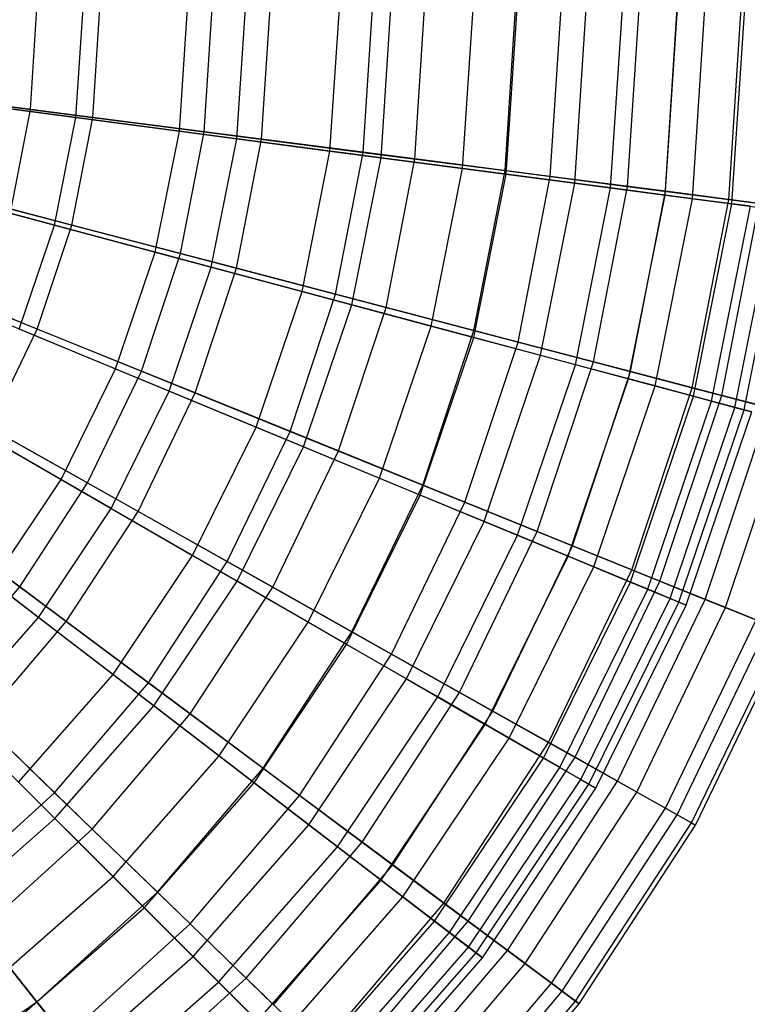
# Model space of a CAD drawing. Extents: x 0.2 to 40.1, y -6.7 to 6.7.
# Tile 311 of 516: x 22.6 to 23.6, y 2 to 3.4. Entities that reach past the tile are written whole.
import ezdxf

# ---------------------------------------------------------------- set-up
doc = ezdxf.new("R2010")
doc.units = 0
doc.header["$MEASUREMENT"] = 0
doc.layers.get('0').update_dxf_attribs({"color": 13, "linetype": 'CONTINUOUS'})

# ---------------------------------------------------------------- blocks, each defined once
blk = doc.blocks.new('SNOWBALL_XIV_PM3_STL')
at = {"color": 0}
for p, q in [((22.5817, 3.3098, 13.0707), (22.5909, 3.4535, 13.0707)), ((22.5817, 3.3098, 13.0707), (22.5909, 3.4535, 13.0707)), ((22.6461, 3.2983, 17.0713), (22.6563, 3.4535, 17.0713)), ((22.6461, 3.2983, 17.0713), (22.6563, 3.4535, 17.0713)), ((22.67, 3.2985, 17.1758), (22.68, 3.4535, 17.1758)), ((22.67, 3.2985, 17.1758), (22.68, 3.4535, 17.1758)), ((22.7927, 3.279, 13.3291), (22.8042, 3.4535, 13.3291)), ((22.7927, 3.279, 13.3291), (22.8042, 3.4535, 13.3291)), ((22.8279, 3.2781, 13.2256), (22.8392, 3.4535, 13.2256)), ((22.8279, 3.2781, 13.2256), (22.8392, 3.4535, 13.2256)), ((22.8741, 3.2683, 16.8943), (22.8863, 3.4535, 16.8943)), ((22.8741, 3.2683, 16.8943), (22.8863, 3.4535, 16.8943)), ((22.9093, 3.2676, 17.0103), (22.9213, 3.4535, 17.0103)), ((22.9093, 3.2676, 17.0103), (22.9213, 3.4535, 17.0103)), ((23.0061, 3.2509, 13.5238), (23.0194, 3.4535, 13.5238)), ((23.0061, 3.2509, 13.5238), (23.0194, 3.4535, 13.5238)), ((23.0532, 3.249, 13.4099), (23.0664, 3.4535, 13.4099)), ((23.0532, 3.249, 13.4099), (23.0664, 3.4535, 13.4099)), ((23.0784, 3.2414, 16.6899), (23.0923, 3.4535, 16.6899)), ((23.0784, 3.2414, 16.6899), (23.0923, 3.4535, 16.6899)), ((23.1265, 3.2396, 16.8163), (23.1402, 3.4535, 16.8163)), ((23.1265, 3.2396, 16.8163), (23.1402, 3.4535, 16.8163)), ((23.1938, 3.2262, 13.7437), (23.2087, 3.4535, 13.7437)), ((23.1938, 3.2262, 13.7437), (23.2087, 3.4535, 13.7437)), ((23.2542, 3.2231, 13.6209), (23.269, 3.4535, 13.6209)), ((23.2542, 3.2231, 13.6209), (23.269, 3.4535, 13.6209)), ((23.2559, 3.2181, 16.4615), (23.2713, 3.4535, 16.4615)), ((23.2559, 3.2181, 16.4615), (23.2713, 3.4535, 16.4615)), ((23.3182, 3.2149, 16.5968), (23.3336, 3.4535, 16.5968)), ((23.3182, 3.2149, 16.5968), (23.3336, 3.4535, 16.5968)), ((23.3528, 3.2053, 13.9856), (23.3691, 3.4535, 13.9856)), ((23.3528, 3.2053, 13.9856), (23.3691, 3.4535, 13.9856)), ((23.4037, 3.1986, 16.2125), (23.4204, 3.4535, 16.2125)), ((23.4037, 3.1986, 16.2125), (23.4204, 3.4535, 16.2125)), ((23.4278, 3.2007, 13.8553), (23.4441, 3.4535, 13.8553)), ((23.4278, 3.2007, 13.8553), (23.4441, 3.4535, 13.8553)), ((23.4807, 3.1885, 14.2455), (23.4981, 3.4535, 14.2455)), ((23.4807, 3.1885, 14.2455), (23.4981, 3.4535, 14.2455)), ((23.4816, 3.1938, 16.355), (23.4983, 3.4535, 16.355)), ((23.4816, 3.1938, 16.355), (23.4983, 3.4535, 16.355)), ((23.5196, 3.1833, 15.9469), (23.5373, 3.4535, 15.9469)), ((23.5196, 3.1833, 15.9469), (23.5373, 3.4535, 15.9469)), ((23.5713, 3.1822, 14.1096), (23.5888, 3.4535, 14.1096)), ((23.5713, 3.1822, 14.1096), (23.5888, 3.4535, 14.1096)), ((23.5755, 3.176, 14.5196), (23.5937, 3.4535, 14.5196)), ((23.5755, 3.176, 14.5196), (23.5937, 3.4535, 14.5196)), ((22.3184, 3.3438, 12.9478), (22.5817, 3.3098, 13.0707)), ((22.3184, 3.3438, 12.9478), (22.5817, 3.3098, 13.0707)), ((22.6461, 3.2983, 17.0713), (22.3981, 3.331, 17.2183)), ((22.6461, 3.2983, 17.0713), (22.3981, 3.331, 17.2183)), ((22.67, 3.2985, 17.1758), (22.4123, 3.3317, 17.3101)), ((22.67, 3.2985, 17.1758), (22.4123, 3.3317, 17.3101)), ((22.5542, 3.1685, 13.0707), (22.5817, 3.3098, 13.0707)), ((22.5542, 3.1685, 13.0707), (22.5817, 3.3098, 13.0707)), ((22.5569, 3.3101, 13.1628), (22.7927, 3.279, 13.3291)), ((22.5569, 3.3101, 13.1628), (22.7927, 3.279, 13.3291)), ((22.5817, 3.3098, 13.0707), (22.8279, 3.2781, 13.2256)), ((22.5817, 3.3098, 13.0707), (22.8279, 3.2781, 13.2256)), ((22.6158, 3.1458, 17.0713), (22.6461, 3.2983, 17.0713)), ((22.6158, 3.1458, 17.0713), (22.6461, 3.2983, 17.0713)), ((22.6403, 3.1459, 17.1758), (22.67, 3.2985, 17.1758)), ((22.6403, 3.1459, 17.1758), (22.67, 3.2985, 17.1758)), ((22.8741, 3.2683, 16.8943), (22.6461, 3.2983, 17.0713)), ((22.8741, 3.2683, 16.8943), (22.6461, 3.2983, 17.0713)), ((22.9093, 3.2676, 17.0103), (22.67, 3.2985, 17.1758)), ((22.9093, 3.2676, 17.0103), (22.67, 3.2985, 17.1758)), ((22.7586, 3.1075, 13.3291), (22.7927, 3.279, 13.3291)), ((22.7586, 3.1075, 13.3291), (22.7927, 3.279, 13.3291)), ((22.7927, 3.279, 13.3291), (23.0061, 3.2509, 13.5238)), ((22.7927, 3.279, 13.3291), (23.0061, 3.2509, 13.5238)), ((22.7943, 3.1056, 13.2256), (22.8279, 3.2781, 13.2256)), ((22.7943, 3.1056, 13.2256), (22.8279, 3.2781, 13.2256)), ((22.8279, 3.2781, 13.2256), (23.0532, 3.249, 13.4099)), ((22.8279, 3.2781, 13.2256), (23.0532, 3.249, 13.4099)), ((22.8379, 3.0863, 16.8943), (22.8741, 3.2683, 16.8943)), ((22.8379, 3.0863, 16.8943), (22.8741, 3.2683, 16.8943)), ((22.8737, 3.0847, 17.0103), (22.9093, 3.2676, 17.0103)), ((22.8737, 3.0847, 17.0103), (22.9093, 3.2676, 17.0103)), ((23.0784, 3.2414, 16.6899), (22.8741, 3.2683, 16.8943)), ((23.0784, 3.2414, 16.6899), (22.8741, 3.2683, 16.8943)), ((23.1265, 3.2396, 16.8163), (22.9093, 3.2676, 17.0103)), ((23.1265, 3.2396, 16.8163), (22.9093, 3.2676, 17.0103)), ((22.9665, 3.0518, 13.5238), (23.0061, 3.2509, 13.5238)), ((22.9665, 3.0518, 13.5238), (23.0061, 3.2509, 13.5238)), ((23.0061, 3.2509, 13.5238), (23.1938, 3.2262, 13.7437)), ((23.0061, 3.2509, 13.5238), (23.1938, 3.2262, 13.7437)), ((23.0141, 3.0479, 13.4099), (23.0532, 3.249, 13.4099)), ((23.0141, 3.0479, 13.4099), (23.0532, 3.249, 13.4099)), ((23.0369, 3.0329, 16.6899), (23.0784, 3.2414, 16.6899)), ((23.0369, 3.0329, 16.6899), (23.0784, 3.2414, 16.6899)), ((23.0532, 3.249, 13.4099), (23.2542, 3.2231, 13.6209)), ((23.0532, 3.249, 13.4099), (23.2542, 3.2231, 13.6209)), ((23.2559, 3.2181, 16.4615), (23.0784, 3.2414, 16.6899)), ((23.2559, 3.2181, 16.4615), (23.0784, 3.2414, 16.6899)), ((23.0855, 3.0292, 16.8163), (23.1265, 3.2396, 16.8163)), ((23.0855, 3.0292, 16.8163), (23.1265, 3.2396, 16.8163)), ((23.3182, 3.2149, 16.5968), (23.1265, 3.2396, 16.8163)), ((23.3182, 3.2149, 16.5968), (23.1265, 3.2396, 16.8163)), ((23.1494, 3.0028, 13.7437), (23.1938, 3.2262, 13.7437)), ((23.1494, 3.0028, 13.7437), (23.1938, 3.2262, 13.7437)), ((23.1938, 3.2262, 13.7437), (23.3528, 3.2053, 13.9856)), ((23.1938, 3.2262, 13.7437), (23.3528, 3.2053, 13.9856)), ((22.6158, 3.1458, 17.0713), (22.3741, 3.2106, 17.2183)), ((22.6158, 3.1458, 17.0713), (22.3741, 3.2106, 17.2183)), ((22.6403, 3.1459, 17.1758), (22.3889, 3.2119, 17.3101)), ((22.6403, 3.1459, 17.1758), (22.3889, 3.2119, 17.3101)), ((23.2098, 2.9866, 16.4615), (23.2559, 3.2181, 16.4615)), ((23.2098, 2.9866, 16.4615), (23.2559, 3.2181, 16.4615)), ((23.2101, 2.9965, 13.6209), (23.2542, 3.2231, 13.6209)), ((23.2101, 2.9965, 13.6209), (23.2542, 3.2231, 13.6209)), ((23.2542, 3.2231, 13.6209), (23.4278, 3.2007, 13.8553)), ((23.2542, 3.2231, 13.6209), (23.4278, 3.2007, 13.8553)), ((23.4037, 3.1986, 16.2125), (23.2559, 3.2181, 16.4615)), ((23.4037, 3.1986, 16.2125), (23.2559, 3.2181, 16.4615)), ((23.2725, 2.9801, 16.5968), (23.3182, 3.2149, 16.5968)), ((23.2725, 2.9801, 16.5968), (23.3182, 3.2149, 16.5968)), ((23.4816, 3.1938, 16.355), (23.3182, 3.2149, 16.5968)), ((23.4816, 3.1938, 16.355), (23.3182, 3.2149, 16.5968)), ((23.3043, 2.9613, 13.9856), (23.3528, 3.2053, 13.9856)), ((23.3043, 2.9613, 13.9856), (23.3528, 3.2053, 13.9856)), ((23.3528, 3.2053, 13.9856), (23.4807, 3.1885, 14.2455)), ((23.3528, 3.2053, 13.9856), (23.4807, 3.1885, 14.2455)), ((23.3538, 2.948, 16.2125), (23.4037, 3.1986, 16.2125)), ((23.3538, 2.948, 16.2125), (23.4037, 3.1986, 16.2125)), ((23.3794, 2.9521, 13.8553), (23.4278, 3.2007, 13.8553)), ((23.3794, 2.9521, 13.8553), (23.4278, 3.2007, 13.8553)), ((23.5196, 3.1833, 15.9469), (23.4037, 3.1986, 16.2125)), ((23.5196, 3.1833, 15.9469), (23.4037, 3.1986, 16.2125)), ((23.4278, 3.2007, 13.8553), (23.5713, 3.1822, 14.1096)), ((23.4278, 3.2007, 13.8553), (23.5713, 3.1822, 14.1096)), ((23.4289, 2.9279, 14.2455), (23.4807, 3.1885, 14.2455)), ((23.4289, 2.9279, 14.2455), (23.4807, 3.1885, 14.2455)), ((23.4318, 2.9384, 16.355), (23.4816, 3.1938, 16.355)), ((23.4318, 2.9384, 16.355), (23.4816, 3.1938, 16.355)), ((23.4667, 2.9178, 15.9469), (23.5196, 3.1833, 15.9469)), ((23.4667, 2.9178, 15.9469), (23.5196, 3.1833, 15.9469)), ((23.4807, 3.1885, 14.2455), (23.5755, 3.176, 14.5196)), ((23.4807, 3.1885, 14.2455), (23.5755, 3.176, 14.5196)), ((23.614, 3.1767, 16.0947), (23.4816, 3.1938, 16.355)), ((23.614, 3.1767, 16.0947), (23.4816, 3.1938, 16.355)), ((23.6017, 3.1725, 15.6688), (23.5196, 3.1833, 15.9469)), ((23.6017, 3.1725, 15.6688), (23.5196, 3.1833, 15.9469)), ((22.5289, 3.1691, 13.1628), (22.7586, 3.1075, 13.3291)), ((22.5289, 3.1691, 13.1628), (22.7586, 3.1075, 13.3291)), ((23.5194, 2.9154, 14.1096), (23.5713, 3.1822, 14.1096)), ((23.5194, 2.9154, 14.1096), (23.5713, 3.1822, 14.1096)), ((23.5212, 2.9032, 14.5196), (23.5755, 3.176, 14.5196)), ((23.5212, 2.9032, 14.5196), (23.5755, 3.176, 14.5196)), ((23.5468, 2.8963, 15.6688), (23.6017, 3.1725, 15.6688)), ((23.5468, 2.8963, 15.6688), (23.6017, 3.1725, 15.6688)), ((23.561, 2.9045, 16.0947), (23.614, 3.1767, 16.0947)), ((23.561, 2.9045, 16.0947), (23.614, 3.1767, 16.0947)), ((23.5713, 3.1822, 14.1096), (23.6826, 3.1679, 14.3798)), ((23.5713, 3.1822, 14.1096), (23.6826, 3.1679, 14.3798)), ((23.5755, 3.176, 14.5196), (23.6356, 3.1681, 14.8034)), ((23.5755, 3.176, 14.5196), (23.6356, 3.1681, 14.8034)), ((22.5542, 3.1685, 13.0707), (22.7943, 3.1056, 13.2256)), ((22.5542, 3.1685, 13.0707), (22.7943, 3.1056, 13.2256)), ((23.5798, 2.8875, 14.8034), (23.6356, 3.1681, 14.8034)), ((23.5798, 2.8875, 14.8034), (23.6356, 3.1681, 14.8034)), ((23.5927, 2.884, 15.3825), (23.6488, 3.1663, 15.3825)), ((23.5927, 2.884, 15.3825), (23.6488, 3.1663, 15.3825)), ((22.5658, 2.9985, 17.0713), (22.6158, 3.1458, 17.0713)), ((22.5658, 2.9985, 17.0713), (22.6158, 3.1458, 17.0713)), ((22.5914, 2.9985, 17.1758), (22.6403, 3.1459, 17.1758)), ((22.5914, 2.9985, 17.1758), (22.6403, 3.1459, 17.1758)), ((22.8379, 3.0863, 16.8943), (22.6158, 3.1458, 17.0713)), ((22.8379, 3.0863, 16.8943), (22.6158, 3.1458, 17.0713)), ((22.8737, 3.0847, 17.0103), (22.6403, 3.1459, 17.1758)), ((22.8737, 3.0847, 17.0103), (22.6403, 3.1459, 17.1758)), ((22.7024, 2.9419, 13.3291), (22.7586, 3.1075, 13.3291)), ((22.7024, 2.9419, 13.3291), (22.7586, 3.1075, 13.3291)), ((22.7389, 2.9387, 13.2256), (22.7943, 3.1056, 13.2256)), ((22.7389, 2.9387, 13.2256), (22.7943, 3.1056, 13.2256)), ((22.7586, 3.1075, 13.3291), (22.9665, 3.0518, 13.5238)), ((22.7586, 3.1075, 13.3291), (22.9665, 3.0518, 13.5238)), ((22.7943, 3.1056, 13.2256), (23.0141, 3.0479, 13.4099)), ((22.7943, 3.1056, 13.2256), (23.0141, 3.0479, 13.4099)), ((22.5914, 2.9985, 17.1758), (22.3505, 3.096, 17.3101)), ((22.5914, 2.9985, 17.1758), (22.3505, 3.096, 17.3101)), ((22.7782, 2.9105, 16.8943), (22.8379, 3.0863, 16.8943)), ((22.7782, 2.9105, 16.8943), (22.8379, 3.0863, 16.8943)), ((23.0369, 3.0329, 16.6899), (22.8379, 3.0863, 16.8943)), ((23.0369, 3.0329, 16.6899), (22.8379, 3.0863, 16.8943)), ((22.815, 2.9079, 17.0103), (22.8737, 3.0847, 17.0103)), ((22.815, 2.9079, 17.0103), (22.8737, 3.0847, 17.0103)), ((23.0855, 3.0292, 16.8163), (22.8737, 3.0847, 17.0103)), ((23.0855, 3.0292, 16.8163), (22.8737, 3.0847, 17.0103)), ((22.9013, 2.8596, 13.5238), (22.9665, 3.0518, 13.5238)), ((22.9013, 2.8596, 13.5238), (22.9665, 3.0518, 13.5238)), ((22.9495, 2.8535, 13.4099), (23.0141, 3.0479, 13.4099)), ((22.9495, 2.8535, 13.4099), (23.0141, 3.0479, 13.4099)), ((22.9665, 3.0518, 13.5238), (23.1494, 3.0028, 13.7437)), ((22.9665, 3.0518, 13.5238), (23.1494, 3.0028, 13.7437)), ((23.0141, 3.0479, 13.4099), (23.2101, 2.9965, 13.6209)), ((23.0141, 3.0479, 13.4099), (23.2101, 2.9965, 13.6209)), ((22.4827, 3.033, 13.1628), (22.7024, 2.9419, 13.3291)), ((22.4827, 3.033, 13.1628), (22.7024, 2.9419, 13.3291)), ((22.5088, 3.0319, 13.0707), (22.7389, 2.9387, 13.2256)), ((22.5088, 3.0319, 13.0707), (22.7389, 2.9387, 13.2256)), ((22.9686, 2.8317, 16.6899), (23.0369, 3.0329, 16.6899)), ((22.9686, 2.8317, 16.6899), (23.0369, 3.0329, 16.6899)), ((23.018, 2.8257, 16.8163), (23.0855, 3.0292, 16.8163)), ((23.018, 2.8257, 16.8163), (23.0855, 3.0292, 16.8163)), ((23.2098, 2.9866, 16.4615), (23.0369, 3.0329, 16.6899)), ((23.2098, 2.9866, 16.4615), (23.0369, 3.0329, 16.6899)), ((23.2725, 2.9801, 16.5968), (23.0855, 3.0292, 16.8163)), ((23.2725, 2.9801, 16.5968), (23.0855, 3.0292, 16.8163)), ((23.0762, 2.7871, 13.7437), (23.1494, 3.0028, 13.7437)), ((23.0762, 2.7871, 13.7437), (23.1494, 3.0028, 13.7437)), ((23.1494, 3.0028, 13.7437), (23.3043, 2.9613, 13.9856)), ((23.1494, 3.0028, 13.7437), (23.3043, 2.9613, 13.9856)), ((22.5239, 2.8585, 17.1758), (22.5914, 2.9985, 17.1758)), ((22.5239, 2.8585, 17.1758), (22.5914, 2.9985, 17.1758)), ((22.7782, 2.9105, 16.8943), (22.5658, 2.9985, 17.0713)), ((22.7782, 2.9105, 16.8943), (22.5658, 2.9985, 17.0713)), ((22.815, 2.9079, 17.0103), (22.5914, 2.9985, 17.1758)), ((22.815, 2.9079, 17.0103), (22.5914, 2.9985, 17.1758)), ((23.1374, 2.7774, 13.6209), (23.2101, 2.9965, 13.6209)), ((23.1374, 2.7774, 13.6209), (23.2101, 2.9965, 13.6209)), ((23.2101, 2.9965, 13.6209), (23.3794, 2.9521, 13.8553)), ((23.2101, 2.9965, 13.6209), (23.3794, 2.9521, 13.8553)), ((23.134, 2.7632, 16.4615), (23.2098, 2.9866, 16.4615)), ((23.134, 2.7632, 16.4615), (23.2098, 2.9866, 16.4615)), ((23.1972, 2.7532, 16.5968), (23.2725, 2.9801, 16.5968)), ((23.1972, 2.7532, 16.5968), (23.2725, 2.9801, 16.5968)), ((23.3538, 2.948, 16.2125), (23.2098, 2.9866, 16.4615)), ((23.3538, 2.948, 16.2125), (23.2098, 2.9866, 16.4615)), ((23.4318, 2.9384, 16.355), (23.2725, 2.9801, 16.5968)), ((23.4318, 2.9384, 16.355), (23.2725, 2.9801, 16.5968)), ((23.2243, 2.7257, 13.9856), (23.3043, 2.9613, 13.9856)), ((23.2243, 2.7257, 13.9856), (23.3043, 2.9613, 13.9856)), ((23.3043, 2.9613, 13.9856), (23.4289, 2.9279, 14.2455)), ((23.3043, 2.9613, 13.9856), (23.4289, 2.9279, 14.2455)), ((23.2717, 2.7061, 16.2125), (23.3538, 2.948, 16.2125)), ((23.2717, 2.7061, 16.2125), (23.3538, 2.948, 16.2125)), ((23.2996, 2.7117, 13.8553), (23.3794, 2.9521, 13.8553)), ((23.2996, 2.7117, 13.8553), (23.3794, 2.9521, 13.8553)), ((23.4667, 2.9178, 15.9469), (23.3538, 2.948, 16.2125)), ((23.4667, 2.9178, 15.9469), (23.3538, 2.948, 16.2125)), ((23.3794, 2.9521, 13.8553), (23.5194, 2.9154, 14.1096)), ((23.3794, 2.9521, 13.8553), (23.5194, 2.9154, 14.1096)), ((22.6251, 2.7851, 13.3291), (22.7024, 2.9419, 13.3291)), ((22.6251, 2.7851, 13.3291), (22.7024, 2.9419, 13.3291)), ((22.6626, 2.7803, 13.2256), (22.7389, 2.9387, 13.2256)), ((22.6626, 2.7803, 13.2256), (22.7389, 2.9387, 13.2256)), ((22.7024, 2.9419, 13.3291), (22.9013, 2.8596, 13.5238)), ((22.7024, 2.9419, 13.3291), (22.9013, 2.8596, 13.5238)), ((22.7389, 2.9387, 13.2256), (22.9495, 2.8535, 13.4099)), ((22.7389, 2.9387, 13.2256), (22.9495, 2.8535, 13.4099)), ((23.3498, 2.6914, 16.355), (23.4318, 2.9384, 16.355)), ((23.3498, 2.6914, 16.355), (23.4318, 2.9384, 16.355)), ((23.561, 2.9045, 16.0947), (23.4318, 2.9384, 16.355)), ((23.561, 2.9045, 16.0947), (23.4318, 2.9384, 16.355)), ((23.3435, 2.6764, 14.2455), (23.4289, 2.9279, 14.2455)), ((23.3435, 2.6764, 14.2455), (23.4289, 2.9279, 14.2455)), ((23.3797, 2.6614, 15.9469), (23.4667, 2.9178, 15.9469)), ((23.3797, 2.6614, 15.9469), (23.4667, 2.9178, 15.9469)), ((23.4289, 2.9279, 14.2455), (23.5212, 2.9032, 14.5196)), ((23.4289, 2.9279, 14.2455), (23.5212, 2.9032, 14.5196)), ((23.5468, 2.8963, 15.6688), (23.4667, 2.9178, 15.9469)), ((23.5468, 2.8963, 15.6688), (23.4667, 2.9178, 15.9469)), ((22.4191, 2.904, 13.1628), (22.6251, 2.7851, 13.3291)), ((22.4191, 2.904, 13.1628), (22.6251, 2.7851, 13.3291)), ((22.6962, 2.7441, 16.8943), (22.7782, 2.9105, 16.8943)), ((22.6962, 2.7441, 16.8943), (22.7782, 2.9105, 16.8943)), ((22.7342, 2.7401, 17.0103), (22.815, 2.9079, 17.0103)), ((22.7342, 2.7401, 17.0103), (22.815, 2.9079, 17.0103)), ((22.9686, 2.8317, 16.6899), (22.7782, 2.9105, 16.8943)), ((22.9686, 2.8317, 16.6899), (22.7782, 2.9105, 16.8943)), ((23.018, 2.8257, 16.8163), (22.815, 2.9079, 17.0103)), ((23.018, 2.8257, 16.8163), (22.815, 2.9079, 17.0103)), ((23.4337, 2.6574, 14.1096), (23.5194, 2.9154, 14.1096)), ((23.4337, 2.6574, 14.1096), (23.5194, 2.9154, 14.1096)), ((23.4736, 2.6413, 16.0947), (23.561, 2.9045, 16.0947)), ((23.4736, 2.6413, 16.0947), (23.561, 2.9045, 16.0947)), ((23.5194, 2.9154, 14.1096), (23.6279, 2.887, 14.3798)), ((23.5194, 2.9154, 14.1096), (23.6279, 2.887, 14.3798)), ((23.6581, 2.879, 15.8199), (23.561, 2.9045, 16.0947)), ((23.6581, 2.879, 15.8199), (23.561, 2.9045, 16.0947)), ((22.4464, 2.9021, 13.0707), (22.6626, 2.7803, 13.2256)), ((22.4464, 2.9021, 13.0707), (22.6626, 2.7803, 13.2256)), ((23.4318, 2.6398, 14.5196), (23.5212, 2.9032, 14.5196)), ((23.4318, 2.6398, 14.5196), (23.5212, 2.9032, 14.5196)), ((23.4563, 2.6297, 15.6688), (23.5468, 2.8963, 15.6688)), ((23.4563, 2.6297, 15.6688), (23.5468, 2.8963, 15.6688)), ((23.5212, 2.9032, 14.5196), (23.5798, 2.8875, 14.8034)), ((23.5212, 2.9032, 14.5196), (23.5798, 2.8875, 14.8034)), ((23.5927, 2.884, 15.3825), (23.5468, 2.8963, 15.6688)), ((23.5927, 2.884, 15.3825), (23.5468, 2.8963, 15.6688)), ((23.4878, 2.6166, 14.8034), (23.5798, 2.8875, 14.8034)), ((23.4878, 2.6166, 14.8034), (23.5798, 2.8875, 14.8034)), ((23.5002, 2.6115, 15.3825), (23.5927, 2.884, 15.3825)), ((23.5002, 2.6115, 15.3825), (23.5927, 2.884, 15.3825)), ((23.5107, 2.6071, 15.0925), (23.6037, 2.8811, 15.0925)), ((23.5107, 2.6071, 15.0925), (23.6037, 2.8811, 15.0925)), ((23.5377, 2.6153, 14.3798), (23.6279, 2.887, 14.3798)), ((23.5377, 2.6153, 14.3798), (23.6279, 2.887, 14.3798)), ((23.5666, 2.6036, 15.8199), (23.6581, 2.879, 15.8199)), ((23.5666, 2.6036, 15.8199), (23.6581, 2.879, 15.8199)), ((23.5798, 2.8875, 14.8034), (23.6037, 2.8811, 15.0925)), ((23.5798, 2.8875, 14.8034), (23.6037, 2.8811, 15.0925)), ((23.6037, 2.8811, 15.0925), (23.5927, 2.884, 15.3825)), ((23.6037, 2.8811, 15.0925), (23.5927, 2.884, 15.3825)), ((22.6962, 2.7441, 16.8943), (22.497, 2.859, 17.0713)), ((22.6962, 2.7441, 16.8943), (22.497, 2.859, 17.0713)), ((22.7342, 2.7401, 17.0103), (22.5239, 2.8585, 17.1758)), ((22.7342, 2.7401, 17.0103), (22.5239, 2.8585, 17.1758)), ((22.8115, 2.6775, 13.5238), (22.9013, 2.8596, 13.5238)), ((22.8115, 2.6775, 13.5238), (22.9013, 2.8596, 13.5238)), ((22.8606, 2.6689, 13.4099), (22.9495, 2.8535, 13.4099)), ((22.8606, 2.6689, 13.4099), (22.9495, 2.8535, 13.4099)), ((22.9013, 2.8596, 13.5238), (23.0762, 2.7871, 13.7437)), ((22.9013, 2.8596, 13.5238), (23.0762, 2.7871, 13.7437)), ((22.9495, 2.8535, 13.4099), (23.1374, 2.7774, 13.6209)), ((22.9495, 2.8535, 13.4099), (23.1374, 2.7774, 13.6209)), ((22.8746, 2.641, 16.6899), (22.9686, 2.8317, 16.6899)), ((22.8746, 2.641, 16.6899), (22.9686, 2.8317, 16.6899)), ((22.925, 2.6326, 16.8163), (23.018, 2.8257, 16.8163)), ((22.925, 2.6326, 16.8163), (23.018, 2.8257, 16.8163)), ((23.134, 2.7632, 16.4615), (22.9686, 2.8317, 16.6899)), ((23.134, 2.7632, 16.4615), (22.9686, 2.8317, 16.6899)), ((23.1972, 2.7532, 16.5968), (23.018, 2.8257, 16.8163)), ((23.1972, 2.7532, 16.5968), (23.018, 2.8257, 16.8163)), ((22.3678, 2.7815, 13.0707), (22.5667, 2.633, 13.2256)), ((22.3678, 2.7815, 13.0707), (22.5667, 2.633, 13.2256)), ((22.5279, 2.6397, 13.3291), (22.6251, 2.7851, 13.3291)), ((22.5279, 2.6397, 13.3291), (22.6251, 2.7851, 13.3291)), ((22.5667, 2.633, 13.2256), (22.6626, 2.7803, 13.2256)), ((22.5667, 2.633, 13.2256), (22.6626, 2.7803, 13.2256)), ((22.6251, 2.7851, 13.3291), (22.8115, 2.6775, 13.5238)), ((22.6251, 2.7851, 13.3291), (22.8115, 2.6775, 13.5238)), ((22.6626, 2.7803, 13.2256), (22.8606, 2.6689, 13.4099)), ((22.6626, 2.7803, 13.2256), (22.8606, 2.6689, 13.4099)), ((22.9754, 2.5828, 13.7437), (23.0762, 2.7871, 13.7437)), ((22.9754, 2.5828, 13.7437), (23.0762, 2.7871, 13.7437)), ((23.0762, 2.7871, 13.7437), (23.2243, 2.7257, 13.9856)), ((23.0762, 2.7871, 13.7437), (23.2243, 2.7257, 13.9856)), ((23.0372, 2.5694, 13.6209), (23.1374, 2.7774, 13.6209)), ((23.0372, 2.5694, 13.6209), (23.1374, 2.7774, 13.6209)), ((23.1374, 2.7774, 13.6209), (23.2996, 2.7117, 13.8553)), ((23.1374, 2.7774, 13.6209), (23.2996, 2.7117, 13.8553)), ((23.0296, 2.5515, 16.4615), (23.134, 2.7632, 16.4615)), ((23.0296, 2.5515, 16.4615), (23.134, 2.7632, 16.4615)), ((23.0934, 2.5377, 16.5968), (23.1972, 2.7532, 16.5968)), ((23.0934, 2.5377, 16.5968), (23.1972, 2.7532, 16.5968)), ((23.2717, 2.7061, 16.2125), (23.134, 2.7632, 16.4615)), ((23.2717, 2.7061, 16.2125), (23.134, 2.7632, 16.4615)), ((23.3498, 2.6914, 16.355), (23.1972, 2.7532, 16.5968)), ((23.3498, 2.6914, 16.355), (23.1972, 2.7532, 16.5968)), ((22.593, 2.5897, 16.8943), (22.6962, 2.7441, 16.8943)), ((22.593, 2.5897, 16.8943), (22.6962, 2.7441, 16.8943)), ((22.6325, 2.5839, 17.0103), (22.7342, 2.7401, 17.0103)), ((22.6325, 2.5839, 17.0103), (22.7342, 2.7401, 17.0103)), ((22.8746, 2.641, 16.6899), (22.6962, 2.7441, 16.8943)), ((22.8746, 2.641, 16.6899), (22.6962, 2.7441, 16.8943)), ((22.925, 2.6326, 16.8163), (22.7342, 2.7401, 17.0103)), ((22.925, 2.6326, 16.8163), (22.7342, 2.7401, 17.0103)), ((22.593, 2.5897, 16.8943), (22.4106, 2.7297, 17.0713)), ((22.593, 2.5897, 16.8943), (22.4106, 2.7297, 17.0713)), ((22.6325, 2.5839, 17.0103), (22.4392, 2.7282, 17.1758)), ((22.6325, 2.5839, 17.0103), (22.4392, 2.7282, 17.1758)), ((23.1143, 2.5026, 13.9856), (23.2243, 2.7257, 13.9856)), ((23.1143, 2.5026, 13.9856), (23.2243, 2.7257, 13.9856)), ((23.2243, 2.7257, 13.9856), (23.3435, 2.6764, 14.2455)), ((23.2243, 2.7257, 13.9856), (23.3435, 2.6764, 14.2455)), ((23.1897, 2.4835, 13.8553), (23.2996, 2.7117, 13.8553)), ((23.1897, 2.4835, 13.8553), (23.2996, 2.7117, 13.8553)), ((23.2996, 2.7117, 13.8553), (23.4337, 2.6574, 14.1096)), ((23.2996, 2.7117, 13.8553), (23.4337, 2.6574, 14.1096)), ((23.1587, 2.477, 16.2125), (23.2717, 2.7061, 16.2125)), ((23.1587, 2.477, 16.2125), (23.2717, 2.7061, 16.2125)), ((23.3797, 2.6614, 15.9469), (23.2717, 2.7061, 16.2125)), ((23.3797, 2.6614, 15.9469), (23.2717, 2.7061, 16.2125)), ((23.2369, 2.4569, 16.355), (23.3498, 2.6914, 16.355)), ((23.2369, 2.4569, 16.355), (23.3498, 2.6914, 16.355)), ((23.4736, 2.6413, 16.0947), (23.3498, 2.6914, 16.355)), ((23.4736, 2.6413, 16.0947), (23.3498, 2.6914, 16.355)), ((22.6987, 2.5087, 13.5238), (22.8115, 2.6775, 13.5238)), ((22.6987, 2.5087, 13.5238), (22.8115, 2.6775, 13.5238)), ((22.7488, 2.4971, 13.4099), (22.8606, 2.6689, 13.4099)), ((22.7488, 2.4971, 13.4099), (22.8606, 2.6689, 13.4099)), ((22.8115, 2.6775, 13.5238), (22.9754, 2.5828, 13.7437)), ((22.8115, 2.6775, 13.5238), (22.9754, 2.5828, 13.7437)), ((22.8606, 2.6689, 13.4099), (23.0372, 2.5694, 13.6209)), ((22.8606, 2.6689, 13.4099), (23.0372, 2.5694, 13.6209)), ((23.226, 2.4381, 14.2455), (23.3435, 2.6764, 14.2455)), ((23.226, 2.4381, 14.2455), (23.3435, 2.6764, 14.2455)), ((23.3435, 2.6764, 14.2455), (23.4318, 2.6398, 14.5196)), ((23.3435, 2.6764, 14.2455), (23.4318, 2.6398, 14.5196)), ((23.26, 2.4186, 15.9469), (23.3797, 2.6614, 15.9469)), ((23.26, 2.4186, 15.9469), (23.3797, 2.6614, 15.9469)), ((23.3158, 2.4125, 14.1096), (23.4337, 2.6574, 14.1096)), ((23.3158, 2.4125, 14.1096), (23.4337, 2.6574, 14.1096)), ((23.4563, 2.6297, 15.6688), (23.3797, 2.6614, 15.9469)), ((23.4563, 2.6297, 15.6688), (23.3797, 2.6614, 15.9469)), ((23.4337, 2.6574, 14.1096), (23.5377, 2.6153, 14.3798)), ((23.4337, 2.6574, 14.1096), (23.5377, 2.6153, 14.3798)), ((22.5279, 2.6397, 13.3291), (22.6987, 2.5087, 13.5238)), ((22.5279, 2.6397, 13.3291), (22.6987, 2.5087, 13.5238)), ((22.7565, 2.4643, 16.6899), (22.8746, 2.641, 16.6899)), ((22.7565, 2.4643, 16.6899), (22.8746, 2.641, 16.6899)), ((23.0296, 2.5515, 16.4615), (22.8746, 2.641, 16.6899)), ((23.0296, 2.5515, 16.4615), (22.8746, 2.641, 16.6899)), ((23.3088, 2.3904, 14.5196), (23.4318, 2.6398, 14.5196)), ((23.3088, 2.3904, 14.5196), (23.4318, 2.6398, 14.5196)), ((23.3533, 2.3914, 16.0947), (23.4736, 2.6413, 16.0947)), ((23.3533, 2.3914, 16.0947), (23.4736, 2.6413, 16.0947)), ((23.4318, 2.6398, 14.5196), (23.4878, 2.6166, 14.8034)), ((23.4318, 2.6398, 14.5196), (23.4878, 2.6166, 14.8034)), ((23.5666, 2.6036, 15.8199), (23.4736, 2.6413, 16.0947)), ((23.5666, 2.6036, 15.8199), (23.4736, 2.6413, 16.0947)), ((22.4528, 2.4992, 13.2256), (22.5667, 2.633, 13.2256)), ((22.4528, 2.4992, 13.2256), (22.5667, 2.633, 13.2256)), ((22.5667, 2.633, 13.2256), (22.7488, 2.4971, 13.4099)), ((22.5667, 2.633, 13.2256), (22.7488, 2.4971, 13.4099)), ((22.808, 2.4529, 16.8163), (22.925, 2.6326, 16.8163)), ((22.808, 2.4529, 16.8163), (22.925, 2.6326, 16.8163)), ((23.0934, 2.5377, 16.5968), (22.925, 2.6326, 16.8163)), ((23.0934, 2.5377, 16.5968), (22.925, 2.6326, 16.8163)), ((23.3317, 2.3771, 15.6688), (23.4563, 2.6297, 15.6688)), ((23.3317, 2.3771, 15.6688), (23.4563, 2.6297, 15.6688)), ((23.5002, 2.6115, 15.3825), (23.4563, 2.6297, 15.6688)), ((23.5002, 2.6115, 15.3825), (23.4563, 2.6297, 15.6688)), ((23.3613, 2.36, 14.8034), (23.4878, 2.6166, 14.8034)), ((23.3613, 2.36, 14.8034), (23.4878, 2.6166, 14.8034)), ((23.3729, 2.3534, 15.3825), (23.5002, 2.6115, 15.3825)), ((23.3729, 2.3534, 15.3825), (23.5002, 2.6115, 15.3825)), ((23.4135, 2.3575, 14.3798), (23.5377, 2.6153, 14.3798)), ((23.4135, 2.3575, 14.3798), (23.5377, 2.6153, 14.3798)), ((23.4878, 2.6166, 14.8034), (23.5107, 2.6071, 15.0925)), ((23.4878, 2.6166, 14.8034), (23.5107, 2.6071, 15.0925)), ((23.5107, 2.6071, 15.0925), (23.5002, 2.6115, 15.3825)), ((23.5107, 2.6071, 15.0925), (23.5002, 2.6115, 15.3825)), ((23.5377, 2.6153, 14.3798), (23.6099, 2.5861, 14.6618)), ((23.5377, 2.6153, 14.3798), (23.6099, 2.5861, 14.6618)), ((23.3828, 2.3476, 15.0925), (23.5107, 2.6071, 15.0925)), ((23.3828, 2.3476, 15.0925), (23.5107, 2.6071, 15.0925)), ((23.4407, 2.3421, 15.8199), (23.5666, 2.6036, 15.8199)), ((23.4407, 2.3421, 15.8199), (23.5666, 2.6036, 15.8199)), ((23.6274, 2.579, 15.5348), (23.5666, 2.6036, 15.8199)), ((23.6274, 2.579, 15.5348), (23.5666, 2.6036, 15.8199)), ((22.4707, 2.4502, 16.8943), (22.593, 2.5897, 16.8943)), ((22.4707, 2.4502, 16.8943), (22.593, 2.5897, 16.8943)), ((22.5118, 2.4421, 17.0103), (22.6325, 2.5839, 17.0103)), ((22.5118, 2.4421, 17.0103), (22.6325, 2.5839, 17.0103)), ((22.7565, 2.4643, 16.6899), (22.593, 2.5897, 16.8943)), ((22.7565, 2.4643, 16.6899), (22.593, 2.5897, 16.8943)), ((22.808, 2.4529, 16.8163), (22.6325, 2.5839, 17.0103)), ((22.808, 2.4529, 16.8163), (22.6325, 2.5839, 17.0103)), ((22.8489, 2.3934, 13.7437), (22.9754, 2.5828, 13.7437)), ((22.8489, 2.3934, 13.7437), (22.9754, 2.5828, 13.7437)), ((22.9754, 2.5828, 13.7437), (23.1143, 2.5026, 13.9856)), ((22.9754, 2.5828, 13.7437), (23.1143, 2.5026, 13.9856)), ((23.4814, 2.3192, 14.6618), (23.6099, 2.5861, 14.6618)), ((23.4814, 2.3192, 14.6618), (23.6099, 2.5861, 14.6618)), ((22.9112, 2.3759, 13.6209), (23.0372, 2.5694, 13.6209)), ((22.9112, 2.3759, 13.6209), (23.0372, 2.5694, 13.6209)), ((23.0372, 2.5694, 13.6209), (23.1897, 2.4835, 13.8553)), ((23.0372, 2.5694, 13.6209), (23.1897, 2.4835, 13.8553)), ((23.4979, 2.3099, 15.5348), (23.6274, 2.579, 15.5348)), ((23.4979, 2.3099, 15.5348), (23.6274, 2.579, 15.5348)), ((23.5184, 2.2984, 14.9512), (23.6492, 2.5702, 14.9512)), ((23.5184, 2.2984, 14.9512), (23.6492, 2.5702, 14.9512)), ((23.5239, 2.2953, 15.2437), (23.6551, 2.5678, 15.2437)), ((23.5239, 2.2953, 15.2437), (23.6551, 2.5678, 15.2437)), ((22.8985, 2.3553, 16.4615), (23.0296, 2.5515, 16.4615)), ((22.8985, 2.3553, 16.4615), (23.0296, 2.5515, 16.4615)), ((23.1587, 2.477, 16.2125), (23.0296, 2.5515, 16.4615)), ((23.1587, 2.477, 16.2125), (23.0296, 2.5515, 16.4615)), ((22.963, 2.3373, 16.5968), (23.0934, 2.5377, 16.5968)), ((22.963, 2.3373, 16.5968), (23.0934, 2.5377, 16.5968)), ((23.2369, 2.4569, 16.355), (23.0934, 2.5377, 16.5968)), ((23.2369, 2.4569, 16.355), (23.0934, 2.5377, 16.5968)), ((22.4528, 2.4992, 13.2256), (22.616, 2.3411, 13.4099)), ((22.4528, 2.4992, 13.2256), (22.616, 2.3411, 13.4099)), ((22.5648, 2.356, 13.5238), (22.6987, 2.5087, 13.5238)), ((22.5648, 2.356, 13.5238), (22.6987, 2.5087, 13.5238)), ((22.6987, 2.5087, 13.5238), (22.8489, 2.3934, 13.7437)), ((22.6987, 2.5087, 13.5238), (22.8489, 2.3934, 13.7437)), ((22.9761, 2.2958, 13.9856), (23.1143, 2.5026, 13.9856)), ((22.9761, 2.2958, 13.9856), (23.1143, 2.5026, 13.9856)), ((23.1143, 2.5026, 13.9856), (23.226, 2.4381, 14.2455)), ((23.1143, 2.5026, 13.9856), (23.226, 2.4381, 14.2455)), ((22.616, 2.3411, 13.4099), (22.7488, 2.4971, 13.4099)), ((22.616, 2.3411, 13.4099), (22.7488, 2.4971, 13.4099)), ((22.7488, 2.4971, 13.4099), (22.9112, 2.3759, 13.6209)), ((22.7488, 2.4971, 13.4099), (22.9112, 2.3759, 13.6209)), ((23.0168, 2.2646, 16.2125), (23.1587, 2.477, 16.2125)), ((23.0168, 2.2646, 16.2125), (23.1587, 2.477, 16.2125)), ((23.0515, 2.2712, 13.8553), (23.1897, 2.4835, 13.8553)), ((23.0515, 2.2712, 13.8553), (23.1897, 2.4835, 13.8553)), ((23.26, 2.4186, 15.9469), (23.1587, 2.477, 16.2125)), ((23.26, 2.4186, 15.9469), (23.1587, 2.477, 16.2125)), ((23.1897, 2.4835, 13.8553), (23.3158, 2.4125, 14.1096)), ((23.1897, 2.4835, 13.8553), (23.3158, 2.4125, 14.1096)), ((22.6164, 2.3045, 16.6899), (22.7565, 2.4643, 16.6899)), ((22.6164, 2.3045, 16.6899), (22.7565, 2.4643, 16.6899)), ((22.8985, 2.3553, 16.4615), (22.7565, 2.4643, 16.6899)), ((22.8985, 2.3553, 16.4615), (22.7565, 2.4643, 16.6899)), ((23.0949, 2.2388, 16.355), (23.2369, 2.4569, 16.355)), ((23.0949, 2.2388, 16.355), (23.2369, 2.4569, 16.355)), ((23.3533, 2.3914, 16.0947), (23.2369, 2.4569, 16.355)), ((23.3533, 2.3914, 16.0947), (23.2369, 2.4569, 16.355)), ((22.6164, 2.3045, 16.6899), (22.4707, 2.4502, 16.8943)), ((22.6164, 2.3045, 16.6899), (22.4707, 2.4502, 16.8943)), ((22.6691, 2.2897, 16.8163), (22.808, 2.4529, 16.8163)), ((22.6691, 2.2897, 16.8163), (22.808, 2.4529, 16.8163)), ((22.963, 2.3373, 16.5968), (22.808, 2.4529, 16.8163)), ((22.963, 2.3373, 16.5968), (22.808, 2.4529, 16.8163)), ((22.6691, 2.2897, 16.8163), (22.5118, 2.4421, 17.0103)), ((22.6691, 2.2897, 16.8163), (22.5118, 2.4421, 17.0103)), ((23.0784, 2.2173, 14.2455), (23.226, 2.4381, 14.2455)), ((23.0784, 2.2173, 14.2455), (23.226, 2.4381, 14.2455)), ((23.226, 2.4381, 14.2455), (23.3088, 2.3904, 14.5196)), ((23.226, 2.4381, 14.2455), (23.3088, 2.3904, 14.5196)), ((23.1095, 2.1934, 15.9469), (23.26, 2.4186, 15.9469)), ((23.1095, 2.1934, 15.9469), (23.26, 2.4186, 15.9469)), ((23.3317, 2.3771, 15.6688), (23.26, 2.4186, 15.9469)), ((23.3317, 2.3771, 15.6688), (23.26, 2.4186, 15.9469)), ((23.1675, 2.1847, 14.1096), (23.3158, 2.4125, 14.1096)), ((23.1675, 2.1847, 14.1096), (23.3158, 2.4125, 14.1096)), ((23.3158, 2.4125, 14.1096), (23.4135, 2.3575, 14.3798)), ((23.3158, 2.4125, 14.1096), (23.4135, 2.3575, 14.3798)), ((22.6987, 2.2222, 13.7437), (22.8489, 2.3934, 13.7437)), ((22.6987, 2.2222, 13.7437), (22.8489, 2.3934, 13.7437)), ((22.8489, 2.3934, 13.7437), (22.9761, 2.2958, 13.9856)), ((22.8489, 2.3934, 13.7437), (22.9761, 2.2958, 13.9856)), ((23.1543, 2.1591, 14.5196), (23.3088, 2.3904, 14.5196)), ((23.1543, 2.1591, 14.5196), (23.3088, 2.3904, 14.5196)), ((23.202, 2.1589, 16.0947), (23.3533, 2.3914, 16.0947)), ((23.202, 2.1589, 16.0947), (23.3533, 2.3914, 16.0947)), ((23.3088, 2.3904, 14.5196), (23.3613, 2.36, 14.8034)), ((23.3088, 2.3904, 14.5196), (23.3613, 2.36, 14.8034)), ((23.4407, 2.3421, 15.8199), (23.3533, 2.3914, 16.0947)), ((23.4407, 2.3421, 15.8199), (23.3533, 2.3914, 16.0947)), ((22.7616, 2.2001, 13.6209), (22.9112, 2.3759, 13.6209)), ((22.7616, 2.2001, 13.6209), (22.9112, 2.3759, 13.6209)), ((22.9112, 2.3759, 13.6209), (23.0515, 2.2712, 13.8553)), ((22.9112, 2.3759, 13.6209), (23.0515, 2.2712, 13.8553)), ((23.1753, 2.143, 15.6688), (23.3317, 2.3771, 15.6688)), ((23.1753, 2.143, 15.6688), (23.3317, 2.3771, 15.6688)), ((23.3729, 2.3534, 15.3825), (23.3317, 2.3771, 15.6688)), ((23.3729, 2.3534, 15.3825), (23.3317, 2.3771, 15.6688)), ((23.2024, 2.1222, 14.8034), (23.3613, 2.36, 14.8034)), ((23.2024, 2.1222, 14.8034), (23.3613, 2.36, 14.8034)), ((23.3613, 2.36, 14.8034), (23.3828, 2.3476, 15.0925)), ((23.3613, 2.36, 14.8034), (23.3828, 2.3476, 15.0925)), ((22.5648, 2.356, 13.5238), (22.6987, 2.2222, 13.7437)), ((22.5648, 2.356, 13.5238), (22.6987, 2.2222, 13.7437)), ((22.7429, 2.1779, 16.4615), (22.8985, 2.3553, 16.4615)), ((22.7429, 2.1779, 16.4615), (22.8985, 2.3553, 16.4615)), ((23.0168, 2.2646, 16.2125), (22.8985, 2.3553, 16.4615)), ((23.0168, 2.2646, 16.2125), (22.8985, 2.3553, 16.4615)), ((23.213, 2.1141, 15.3825), (23.3729, 2.3534, 15.3825)), ((23.213, 2.1141, 15.3825), (23.3729, 2.3534, 15.3825)), ((23.222, 2.1071, 15.0925), (23.3828, 2.3476, 15.0925)), ((23.222, 2.1071, 15.0925), (23.3828, 2.3476, 15.0925)), ((23.2574, 2.1176, 14.3798), (23.4135, 2.3575, 14.3798)), ((23.2574, 2.1176, 14.3798), (23.4135, 2.3575, 14.3798)), ((23.3828, 2.3476, 15.0925), (23.3729, 2.3534, 15.3825)), ((23.3828, 2.3476, 15.0925), (23.3729, 2.3534, 15.3825)), ((23.4135, 2.3575, 14.3798), (23.4814, 2.3192, 14.6618)), ((23.4135, 2.3575, 14.3798), (23.4814, 2.3192, 14.6618)), ((22.4643, 2.2034, 13.4099), (22.616, 2.3411, 13.4099)), ((22.4643, 2.2034, 13.4099), (22.616, 2.3411, 13.4099)), ((22.616, 2.3411, 13.4099), (22.7616, 2.2001, 13.6209)), ((22.616, 2.3411, 13.4099), (22.7616, 2.2001, 13.6209)), ((22.8079, 2.1552, 16.5968), (22.963, 2.3373, 16.5968)), ((22.8079, 2.1552, 16.5968), (22.963, 2.3373, 16.5968)), ((23.0949, 2.2388, 16.355), (22.963, 2.3373, 16.5968)), ((23.0949, 2.2388, 16.355), (22.963, 2.3373, 16.5968)), ((23.2824, 2.0989, 15.8199), (23.4407, 2.3421, 15.8199)), ((23.2824, 2.0989, 15.8199), (23.4407, 2.3421, 15.8199)), ((23.4979, 2.3099, 15.5348), (23.4407, 2.3421, 15.8199)), ((23.4979, 2.3099, 15.5348), (23.4407, 2.3421, 15.8199)), ((23.3198, 2.071, 14.6618), (23.4814, 2.3192, 14.6618)), ((23.3198, 2.071, 14.6618), (23.4814, 2.3192, 14.6618)), ((23.4814, 2.3192, 14.6618), (23.5184, 2.2984, 14.9512)), ((23.4814, 2.3192, 14.6618), (23.5184, 2.2984, 14.9512)), ((22.4566, 2.1643, 16.6899), (22.6164, 2.3045, 16.6899)), ((22.4566, 2.1643, 16.6899), (22.6164, 2.3045, 16.6899)), ((22.7429, 2.1779, 16.4615), (22.6164, 2.3045, 16.6899)), ((22.7429, 2.1779, 16.4615), (22.6164, 2.3045, 16.6899)), ((23.335, 2.0597, 15.5348), (23.4979, 2.3099, 15.5348)), ((23.335, 2.0597, 15.5348), (23.4979, 2.3099, 15.5348)), ((23.5239, 2.2953, 15.2437), (23.4979, 2.3099, 15.5348)), ((23.5239, 2.2953, 15.2437), (23.4979, 2.3099, 15.5348)), ((22.5104, 2.1456, 16.8163), (22.6691, 2.2897, 16.8163)), ((22.5104, 2.1456, 16.8163), (22.6691, 2.2897, 16.8163)), ((22.8079, 2.1552, 16.5968), (22.6691, 2.2897, 16.8163)), ((22.8079, 2.1552, 16.5968), (22.6691, 2.2897, 16.8163)), ((22.8121, 2.1088, 13.9856), (22.9761, 2.2958, 13.9856)), ((22.8121, 2.1088, 13.9856), (22.9761, 2.2958, 13.9856)), ((22.9761, 2.2958, 13.9856), (23.0784, 2.2173, 14.2455)), ((22.9761, 2.2958, 13.9856), (23.0784, 2.2173, 14.2455)), ((23.3538, 2.0456, 14.9512), (23.5184, 2.2984, 14.9512)), ((23.3538, 2.0456, 14.9512), (23.5184, 2.2984, 14.9512)), ((23.3589, 2.0418, 15.2437), (23.5239, 2.2953, 15.2437)), ((23.3589, 2.0418, 15.2437), (23.5239, 2.2953, 15.2437)), ((23.5184, 2.2984, 14.9512), (23.5239, 2.2953, 15.2437)), ((23.5184, 2.2984, 14.9512), (23.5239, 2.2953, 15.2437)), ((22.8483, 2.0725, 16.2125), (23.0168, 2.2646, 16.2125)), ((22.8483, 2.0725, 16.2125), (23.0168, 2.2646, 16.2125)), ((22.8873, 2.0784, 13.8553), (23.0515, 2.2712, 13.8553)), ((22.8873, 2.0784, 13.8553), (23.0515, 2.2712, 13.8553)), ((23.1095, 2.1934, 15.9469), (23.0168, 2.2646, 16.2125)), ((23.1095, 2.1934, 15.9469), (23.0168, 2.2646, 16.2125)), ((23.0515, 2.2712, 13.8553), (23.1675, 2.1847, 14.1096)), ((23.0515, 2.2712, 13.8553), (23.1675, 2.1847, 14.1096)), ((22.9263, 2.0406, 16.355), (23.0949, 2.2388, 16.355)), ((22.9263, 2.0406, 16.355), (23.0949, 2.2388, 16.355)), ((23.202, 2.1589, 16.0947), (23.0949, 2.2388, 16.355)), ((23.202, 2.1589, 16.0947), (23.0949, 2.2388, 16.355)), ((22.5274, 2.072, 13.7437), (22.6987, 2.2222, 13.7437)), ((22.5274, 2.072, 13.7437), (22.6987, 2.2222, 13.7437)), ((22.6987, 2.2222, 13.7437), (22.8121, 2.1088, 13.9856)), ((22.6987, 2.2222, 13.7437), (22.8121, 2.1088, 13.9856)), ((22.9033, 2.0176, 14.2455), (23.0784, 2.2173, 14.2455)), ((22.9033, 2.0176, 14.2455), (23.0784, 2.2173, 14.2455)), ((23.0784, 2.2173, 14.2455), (23.1543, 2.1591, 14.5196)), ((23.0784, 2.2173, 14.2455), (23.1543, 2.1591, 14.5196)), ((22.4643, 2.2034, 13.4099), (22.5907, 2.0449, 13.6209)), ((22.4643, 2.2034, 13.4099), (22.5907, 2.0449, 13.6209)), ((22.5907, 2.0449, 13.6209), (22.7616, 2.2001, 13.6209)), ((22.5907, 2.0449, 13.6209), (22.7616, 2.2001, 13.6209)), ((22.7616, 2.2001, 13.6209), (22.8873, 2.0784, 13.8553)), ((22.7616, 2.2001, 13.6209), (22.8873, 2.0784, 13.8553)), ((22.931, 1.9899, 15.9469), (23.1095, 2.1934, 15.9469)), ((22.931, 1.9899, 15.9469), (23.1095, 2.1934, 15.9469)), ((23.1753, 2.143, 15.6688), (23.1095, 2.1934, 15.9469)), ((23.1753, 2.143, 15.6688), (23.1095, 2.1934, 15.9469)), ((22.5655, 2.0223, 16.4615), (22.7429, 2.1779, 16.4615)), ((22.5655, 2.0223, 16.4615), (22.7429, 2.1779, 16.4615)), ((22.8483, 2.0725, 16.2125), (22.7429, 2.1779, 16.4615)), ((22.8483, 2.0725, 16.2125), (22.7429, 2.1779, 16.4615)), ((22.9913, 1.9777, 14.1096), (23.1675, 2.1847, 14.1096)), ((22.9913, 1.9777, 14.1096), (23.1675, 2.1847, 14.1096)), ((23.1675, 2.1847, 14.1096), (23.2574, 2.1176, 14.3798)), ((23.1675, 2.1847, 14.1096), (23.2574, 2.1176, 14.3798)), ((22.6309, 1.9944, 16.5968), (22.8079, 2.1552, 16.5968)), ((22.6309, 1.9944, 16.5968), (22.8079, 2.1552, 16.5968)), ((22.9263, 2.0406, 16.355), (22.8079, 2.1552, 16.5968)), ((22.9263, 2.0406, 16.355), (22.8079, 2.1552, 16.5968)), ((22.9709, 1.95, 14.5196), (23.1543, 2.1591, 14.5196)), ((22.9709, 1.95, 14.5196), (23.1543, 2.1591, 14.5196)), ((23.0222, 1.9477, 16.0947), (23.202, 2.1589, 16.0947)), ((23.0222, 1.9477, 16.0947), (23.202, 2.1589, 16.0947)), ((23.1543, 2.1591, 14.5196), (23.2024, 2.1222, 14.8034)), ((23.1543, 2.1591, 14.5196), (23.2024, 2.1222, 14.8034)), ((23.2824, 2.0989, 15.8199), (23.202, 2.1589, 16.0947)), ((23.2824, 2.0989, 15.8199), (23.202, 2.1589, 16.0947)), ((22.6309, 1.9944, 16.5968), (22.5104, 2.1456, 16.8163)), ((22.6309, 1.9944, 16.5968), (22.5104, 2.1456, 16.8163)), ((22.9896, 1.9313, 15.6688), (23.1753, 2.143, 15.6688)), ((22.9896, 1.9313, 15.6688), (23.1753, 2.143, 15.6688)), ((23.213, 2.1141, 15.3825), (23.1753, 2.143, 15.6688)), ((23.213, 2.1141, 15.3825), (23.1753, 2.143, 15.6688)), ((23.0138, 1.9071, 14.8034), (23.2024, 2.1222, 14.8034)), ((23.0138, 1.9071, 14.8034), (23.2024, 2.1222, 14.8034)), ((23.2024, 2.1222, 14.8034), (23.222, 2.1071, 15.0925)), ((23.2024, 2.1222, 14.8034), (23.222, 2.1071, 15.0925)), ((22.6251, 1.9447, 13.9856), (22.8121, 2.1088, 13.9856)), ((22.6251, 1.9447, 13.9856), (22.8121, 2.1088, 13.9856)), ((22.8121, 2.1088, 13.9856), (22.9033, 2.0176, 14.2455)), ((22.8121, 2.1088, 13.9856), (22.9033, 2.0176, 14.2455)), ((23.0232, 1.8977, 15.3825), (23.213, 2.1141, 15.3825)), ((23.0232, 1.8977, 15.3825), (23.213, 2.1141, 15.3825)), ((23.0718, 1.8997, 14.3798), (23.2574, 2.1176, 14.3798)), ((23.0718, 1.8997, 14.3798), (23.2574, 2.1176, 14.3798)), ((23.222, 2.1071, 15.0925), (23.213, 2.1141, 15.3825)), ((23.222, 2.1071, 15.0925), (23.213, 2.1141, 15.3825)), ((23.2574, 2.1176, 14.3798), (23.3198, 2.071, 14.6618)), ((23.2574, 2.1176, 14.3798), (23.3198, 2.071, 14.6618)), ((23.0313, 1.8896, 15.0925), (23.222, 2.1071, 15.0925)), ((23.0313, 1.8896, 15.0925), (23.222, 2.1071, 15.0925)), ((23.0943, 1.8779, 15.8199), (23.2824, 2.0989, 15.8199)), ((23.0943, 1.8779, 15.8199), (23.2824, 2.0989, 15.8199)), ((23.335, 2.0597, 15.5348), (23.2824, 2.0989, 15.8199)), ((23.335, 2.0597, 15.5348), (23.2824, 2.0989, 15.8199)), ((22.6563, 1.9041, 16.2125), (22.8483, 2.0725, 16.2125)), ((22.6563, 1.9041, 16.2125), (22.8483, 2.0725, 16.2125)), ((22.6998, 1.9081, 13.8553), (22.8873, 2.0784, 13.8553)), ((22.6998, 1.9081, 13.8553), (22.8873, 2.0784, 13.8553)), ((22.931, 1.9899, 15.9469), (22.8483, 2.0725, 16.2125)), ((22.931, 1.9899, 15.9469), (22.8483, 2.0725, 16.2125)), ((22.8873, 2.0784, 13.8553), (22.9913, 1.9777, 14.1096)), ((22.8873, 2.0784, 13.8553), (22.9913, 1.9777, 14.1096)), ((23.1278, 1.8455, 14.6618), (23.3198, 2.071, 14.6618)), ((23.1278, 1.8455, 14.6618), (23.3198, 2.071, 14.6618)), ((23.3198, 2.071, 14.6618), (23.3538, 2.0456, 14.9512)), ((23.3198, 2.071, 14.6618), (23.3538, 2.0456, 14.9512)), ((23.1414, 1.8323, 15.5348), (23.335, 2.0597, 15.5348)), ((23.1414, 1.8323, 15.5348), (23.335, 2.0597, 15.5348)), ((23.3589, 2.0418, 15.2437), (23.335, 2.0597, 15.5348)), ((23.3589, 2.0418, 15.2437), (23.335, 2.0597, 15.5348)), ((22.4013, 1.9128, 13.6209), (22.5907, 2.0449, 13.6209)), ((22.4013, 1.9128, 13.6209), (22.5907, 2.0449, 13.6209)), ((22.5907, 2.0449, 13.6209), (22.6998, 1.9081, 13.8553)), ((22.5907, 2.0449, 13.6209), (22.6998, 1.9081, 13.8553)), ((23.1583, 1.8159, 14.9512), (23.3538, 2.0456, 14.9512)), ((23.1583, 1.8159, 14.9512), (23.3538, 2.0456, 14.9512)), ((23.1628, 1.8115, 15.2437), (23.3589, 2.0418, 15.2437)), ((23.1628, 1.8115, 15.2437), (23.3589, 2.0418, 15.2437)), ((23.3538, 2.0456, 14.9512), (23.3589, 2.0418, 15.2437)), ((23.3538, 2.0456, 14.9512), (23.3589, 2.0418, 15.2437))]:
    blk.add_line(p, q, dxfattribs=at)
blk = doc.blocks.new('GRUPUJ_1')
at = {"color": 0}
blk.add_blockref('SNOWBALL_XIV_PM3_STL', (-0.2062, 6.6596, -0.5119), dxfattribs=at)

msp = doc.modelspace()

# ---------------------------------------------------------------- block references
at = {"color": 0}
msp.add_blockref('GRUPUJ_1', (0.2062, -6.6596, 0.5119), dxfattribs=at)

doc.saveas('drawing.dxf')
